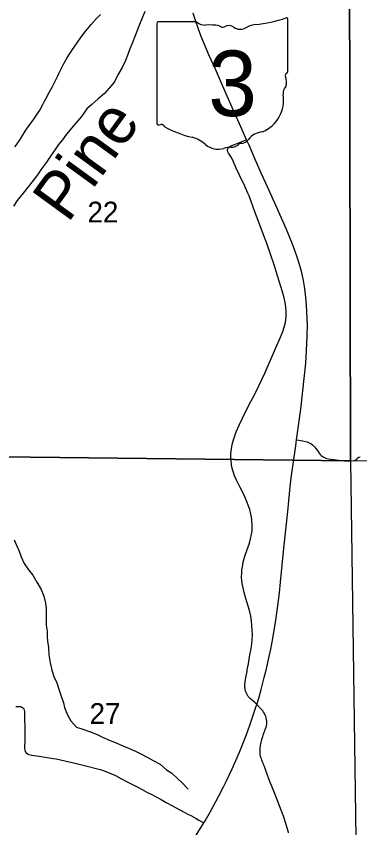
# Model space of a CAD drawing. Extents: x 1874609 to 2204689, y 815661 to 1281160.
# Drawn here: x 2031831 to 2035487, y 936005 to 944638 of the extents above; entities that cross this region are included whole.
import ezdxf

# ---------------------------------------------------------------- set-up
doc = ezdxf.new("R2010")
doc.units = 0
for name, color, linetype in [('GM_X_County_Road', 7, 'Continuous'), ('GM_X_Minor_River', 7, 'Continuous'), ('GM_X_Minor_River_Text', 7, 'Continuous'), ('GM_X_Section', 7, 'Continuous'), ('GM_X_Section_Text', 7, 'Continuous'), ('GM_X_State_Location', 7, 'Continuous'), ('GM_X_State_Route', 7, 'Continuous'), ('GM_X_State_Shield', 7, 'Continuous'), ('GM_X_Township_Road', 7, 'Continuous')]:
    doc.layers.add(name, color=color, linetype=linetype)

msp = doc.modelspace()

# ---------------------------------------------------------------- linework, layer by layer
at = {"layer": 'GM_X_County_Road'}
for points in [[(2031815.4, 943249.5), (2031831.9, 943270.1), (2031862.3, 943313.2), (2031871.1, 943326.8), (2031897.2, 943368), (2031941.5, 943436.4), (2031969.6, 943476.4), (2032017.4, 943543.1), (2032054.2, 943596.6), (2032080.3, 943638.5), (2032112.9, 943699.1), (2032131.8, 943734.1), (2032145.4, 943759.5), (2032163.2, 943792.5), (2032171.3, 943807.6), (2032184.5, 943832.1), (2032198.5, 943858), (2032215.6, 943889.8), (2032231, 943918.5), (2032253.5, 943960.3), (2032272.8, 944005.1), (2032286.6, 944034.5), (2032329.8, 944121.8), (2032360.9, 944178.9), (2032386.4, 944220.4), (2032422.7, 944274.4), (2032479.2, 944354.7), (2032526.7, 944421.4), (2032576.2, 944486.6), (2032628.2, 944549.8), (2032682.9, 944610.5), (2032729, 944656.9)], [(2034318.6, 937846.3), (2034327.2, 937894.8), (2034337.3, 937959.8), (2034342.6, 938009.1), (2034344.5, 938058.6), (2034343.3, 938108.1), (2034339.8, 938157.4), (2034334.2, 938206.5), (2034326, 938255.2), (2034315.2, 938303.5), (2034302.3, 938351.2), (2034273.8, 938445.6), (2034255.7, 938508.6), (2034244.3, 938556.2), (2034235.4, 938604.2), (2034231.5, 938636.4), (2034229.8, 938668.8), (2034230.4, 938717.7), (2034232.9, 938750.1), (2034237.4, 938782.3), (2034247.5, 938830), (2034264.8, 938892.9), (2034285.6, 938954.9), (2034312.1, 939032.7), (2034325.5, 939080.3), (2034335.7, 939128.7), (2034340, 939161.5), (2034342.1, 939194.4), (2034342.1, 939227.4), (2034338.7, 939276.7), (2034334.1, 939309.3), (2034327.3, 939341.4), (2034315.2, 939389.1), (2034300.6, 939436.3), (2034283, 939482.4), (2034256, 939542.4), (2034211.4, 939630.2), (2034174.6, 939703.1), (2034155.3, 939748), (2034139.2, 939794), (2034126.6, 939841.1), (2034120.5, 939872.9), (2034116.5, 939905), (2034114.9, 939937.5), (2034115.7, 939986.2), (2034120.2, 940034.7), (2034129, 940082.6), (2034141.5, 940130.2), (2034156.2, 940175.2), (2034171.6, 940215.7), (2034204.7, 940289), (2034275.4, 940436.9), (2034327.3, 940538.7), (2034365.6, 940611.2), (2034416.3, 940714.4), (2034478.7, 940848.2), (2034591.3, 941102.9), (2034644.1, 941223), (2034668.3, 941284.1), (2034683.6, 941331.2), (2034695.4, 941379.3), (2034700.5, 941412), (2034703.5, 941444.9), (2034704, 941494.5), (2034700.6, 941544), (2034693.4, 941593), (2034682.9, 941641.4), (2034665.6, 941704.9), (2034612.2, 941877.3), (2034573.7, 942002.9), (2034541.8, 942096.2), (2034496, 942219.2), (2034451.6, 942342.3), (2034405.2, 942465.4), (2034370, 942557.5), (2034309.6, 942727), (2034297.1, 942755.9), (2034263.8, 942830), (2034207.5, 942948.7), (2034172.3, 943023.2), (2034137.9, 943096.7), (2034123.7, 943126.4), (2034108, 943155.4), (2034090.4, 943182.3), (2034083.4, 943196.2), (2034079.3, 943211), (2034079.3, 943225.3), (2034085.1, 943238.1), (2034096.4, 943246.7), (2034110.4, 943254.6), (2034125, 943261.4), (2034201.2, 943291.7), (2034268.1, 943318.1), (2034283.1, 943324)], [(2034390.6, 937317.3), (2034373, 937333.3), (2034345.8, 937357.7), (2034321.7, 937379.1), (2034310.7, 937390.9), (2034300.7, 937403.3), (2034291.7, 937416.6), (2034283.9, 937430.5), (2034277.5, 937445.1), (2034272.4, 937460.2), (2034268.7, 937475.7), (2034266.2, 937491.6), (2034264.9, 937507.6), (2034264.5, 937523.7), (2034266.5, 937556.1), (2034273.8, 937604.4), (2034287, 937668.6), (2034289.8, 937684.6), (2034301.5, 937749.2), (2034318.6, 937846.3)], [(2034451.5, 936707.9), (2034445.3, 936723.5), (2034439.8, 936738.6), (2034435.2, 936753.8), (2034428.4, 936785), (2034426.5, 936800.8), (2034425.6, 936816.7), (2034426.7, 936848.6), (2034430.5, 936880.5), (2034436.9, 936912.1), (2034445.7, 936943.4), (2034455.1, 936975.1), (2034459.9, 936990.6), (2034469.6, 937021.4), (2034475, 937035.5), (2034480.6, 937049.2), (2034491, 937076.9), (2034494.7, 937091.5), (2034496.8, 937107), (2034497.6, 937123.1), (2034496.8, 937139.6), (2034494.6, 937156.3), (2034491, 937172.9), (2034486, 937188.9), (2034479.6, 937204.6), (2034472, 937219.5), (2034463.3, 937233.9), (2034453.5, 937247.5), (2034443, 937260.5), (2034431.7, 937272.8), (2034394.1, 937313.5), (2034390.6, 937317.3)], [(2034727.3, 935952.5), (2034726.9, 935955.5), (2034715.6, 936003.9), (2034701.5, 936051.4), (2034674.9, 936129.4), (2034634.2, 936237.1), (2034580.5, 936375.1), (2034531.4, 936497), (2034491.7, 936604.1), (2034480.2, 936634.2), (2034469, 936664.2), (2034463.2, 936679.1), (2034457.2, 936693.9), (2034451.5, 936707.9)]]:
    msp.add_lwpolyline(points, dxfattribs=at)
at = {"layer": 'GM_X_Minor_River'}
for points in [[(2033198.7, 944686.9), (2033168.8, 944610.8), (2033136.9, 944532.7), (2033106.9, 944458.6), (2033084.9, 944404.5), (2033063, 944346.4), (2033041, 944290.3), (2033019.1, 944232.2), (2032993.1, 944166.2), (2032959.2, 944094), (2032913.2, 944015.9), (2032875.3, 943939.8), (2032821.3, 943871.6), (2032769.3, 943817.5), (2032701.3, 943757.4), (2032635.4, 943697.2), (2032583.4, 943651.1), (2032525.4, 943572.9), (2032481.4, 943520.8)], [(2032481.4, 943520.8), (2032439.5, 943470.7), (2032365.5, 943382.5), (2032321.5, 943324.4), (2032281.5, 943274.3), (2032243.6, 943220.2), (2032193.6, 943148.1), (2032151.6, 943085.9), (2032099.7, 943013.8), (2032057.7, 942951.7), (2032011.7, 942889.6), (2031957.8, 942821.4), (2031905.8, 942757.3), (2031841.8, 942679.1), (2031801.9, 942619)], [(2031807.5, 939067.7), (2031831.6, 939017.7), (2031861.7, 938947.7), (2031883.8, 938885.6), (2031915.8, 938817.6), (2031962, 938747.6), (2032008, 938691.6), (2032050.2, 938617.6), (2032094.3, 938539.6), (2032124.4, 938467.6), (2032140.4, 938395.5), (2032148.5, 938339.5), (2032150.6, 938289.4), (2032150.7, 938161.3), (2032158.7, 938095.3), (2032160.8, 938041.2), (2032164.9, 937989.2), (2032172.9, 937921.1), (2032179, 937845.1), (2032191.1, 937759), (2032211.2, 937683), (2032231.3, 937614.9), (2032263.4, 937546.9), (2032283.4, 937478.9), (2032305.5, 937416.8), (2032333.6, 937332.8), (2032345.7, 937282.8), (2032375.8, 937206.7), (2032411.9, 937142.7), (2032472, 937076.8), (2032540, 937052.8), (2032610.1, 937030.9), (2032692.2, 936997), (2032748.3, 936969), (2032830.4, 936935.1), (2032894.5, 936907.2), (2032966.5, 936877.3), (2033026.6, 936851.3), (2033098.7, 936819.4), (2033162.8, 936787.4), (2033222.8, 936755.5), (2033288.9, 936721.6), (2033363, 936681.6), (2033431.1, 936621.7), (2033487.2, 936585.7), (2033547.3, 936527.8), (2033597.4, 936483.8), (2033659.5, 936415.8)]]:
    msp.add_lwpolyline(points, dxfattribs=at)
at = {"layer": 'GM_X_Section'}
for points in [[(2030148, 945312.5), (2031640.5, 945341.6), (2035376.2, 945285.5), (2035389.4, 939909.3), (2030125.1, 939970.3)], [(2035376.2, 945285.5), (2040767.1, 945252.1), (2040855.8, 939898.2), (2035389.4, 939909.3)], [(2035389.4, 939909.3), (2035462.3, 934635.3), (2030146.3, 934612.1), (2030125.1, 939970.3)]]:
    msp.add_lwpolyline(points, close=True, dxfattribs=at)
at = {"layer": 'GM_X_State_Route'}
msp.add_lwpolyline([(2033711.5, 935869.7), (2033826.6, 936057.6), (2033840, 936079.5), (2033897.2, 936178.8), (2033983.7, 936337.1), (2034036.3, 936439), (2034065.1, 936497.9), (2034128.1, 936631.2), (2034169, 936720.6), (2034207.7, 936811), (2034250.5, 936917.4), (2034291.3, 937024.6), (2034324.6, 937117.1), (2034381.5, 937288.3), (2034390.6, 937317.3), (2034411.1, 937382.1), (2034438.3, 937476.6), (2034470.8, 937603.5), (2034486, 937667.1), (2034497.5, 937714.6), (2034516.1, 937793.6), (2034540.2, 937905.4), (2034560.4, 938018.3), (2034591.8, 938212.6), (2034610.9, 938342.3), (2034632, 938504.6), (2034643.8, 938618.7), (2034678.4, 938978), (2034700.5, 939173.6), (2034722, 939369), (2034733.3, 939483.1), (2034746.4, 939630.1), (2034758, 939727.9), (2034806, 940069), (2034814.3, 940131.2), (2034857.9, 940459.1), (2034899.8, 940817.2), (2034912, 940947.6), (2034920.8, 941078.2), (2034927.6, 941241.8), (2034929.6, 941356.1), (2034928.3, 941421.3), (2034920.1, 941568.2), (2034910.1, 941682.2), (2034899.8, 941763.3), (2034888.8, 941827.6), (2034871, 941907.3), (2034849.8, 941986.3), (2034825.9, 942064.4), (2034793.8, 942157.1), (2034758.1, 942248.4), (2034707.2, 942369), (2034613.2, 942578.2), (2034534.2, 942758.4), (2034486.9, 942862.9), (2034438.7, 942967.2), (2034366.7, 943132.8), (2034309.2, 943267.1), (2034283.1, 943324), (2034234, 943431.1), (2034102, 943731.4), (2034015.3, 943926.2), (2033949.7, 944076.4), (2033881.8, 944225.7), (2033799.5, 944422.5), (2033770, 944499.1), (2033737.9, 944592.3), (2033713.8, 944670.8)], dxfattribs=at)
at = {"layer": 'GM_X_State_Shield'}
for p, q in [((2034720.7, 944050), (2034720.7, 944602.7)), ((2033328.5, 944558.3), (2033328.5, 943501.7)), ((2033749.9, 944576.5), (2033342.2, 944576.5)), ((2034720.6, 944050.1), (2034720.7, 944050))]:
    msp.add_line(p, q, dxfattribs=at)
for centre, radius, start, end in [((2034224.8, 946017.1), 1476.4, 275.84447, 288.90645), ((2034705.3, 944605), 15.5, 351.86209, 97.738), ((2033344.5, 944560.6), 16.1, 98.1301, 188.1301), ((2033847, 944699.2), 156.4, 231.61951, 271.11188), ((2033898.9, 943983.3), 561.6, 80.48669, 94.98827), ((2034026.4, 944566.1), 45.1, 219.79206, 297.10237), ((2034092.7, 944443.9), 93.8, 54.46668, 119.14113), ((2034213.8, 944611.4), 112.9, 233.85621, 294.82819), ((2034413.1, 944253.8), 297, 97.34618, 120.76885), ((2034717.1, 944009.4), 24, 107.94398, 210.33697), ((2034564.5, 943939.5), 144, 340.03296, 23.64957), ((2034704.2, 944047.8), 16.6, 289.60381, 7.73413), ((2034776.2, 943818.6), 104.8, 136.8065, 186.92959), ((2034307.5, 943748.3), 369.3, 292.30889, 8.98584), ((2033344.6, 943499.4), 16.3, 171.95839, 258.30661), ((2033347.1, 943607.5), 124.2, 267.33899, 280.60386), ((2033372.5, 943440.7), 44.8, 29.74838, 93.27175), ((2033937.8, 944390.1), 1066.1, 240.41292, 257.1985), ((2034463.2, 943205), 202.2, 94.40312, 142.57675), ((2033619.9, 943027), 333.6, 47.18416, 75.83597), ((2034207, 943399.3), 119.3, 282.87319, 323.27711), ((2033980.7, 943435.5), 211.7, 230.70037, 286.29184), ((2034103, 943070.2), 173.9, 85.69512, 111.20995), ((2034118.5, 943356.4), 112.8, 268.77702, 315.54927), ((2034220.5, 943254), 31.8, 65.75173, 132.64842)]:
    msp.add_arc(centre, radius, start, end, dxfattribs=at)
at = {"layer": 'GM_X_Township_Road'}
for points in [[(2034814.3, 940131.2), (2034837.2, 940127.4), (2034857.2, 940124.2), (2034878.3, 940121.1), (2034910.6, 940115.5), (2034926.4, 940111.2), (2034941.7, 940105.2), (2034956.2, 940097.7), (2034970, 940088.8), (2034982.9, 940078.8), (2034995.2, 940067.8), (2035006.7, 940056.2), (2035017.4, 940043.7), (2035036.4, 940017.1), (2035055.1, 939990.1), (2035065.5, 939977.3), (2035076.9, 939965.5), (2035089.5, 939955.2), (2035103.2, 939946.4), (2035117.8, 939939.5), (2035133.1, 939934.2), (2035148.8, 939930.2), (2035180.6, 939924.6), (2035292.1, 939910.8), (2035324.3, 939908.5), (2035356.8, 939908), (2035389.4, 939909.1), (2035422.2, 939913.1), (2035438.2, 939916.6), (2035451.5, 939922), (2035459.8, 939930.3), (2035467.2, 939939.1), (2035477.6, 939946.2), (2035492.8, 939950.6)], [(2031827.3, 937296.2), (2031859.7, 937295.6), (2031875.4, 937293.4), (2031889.8, 937288.8), (2031901.9, 937281), (2031910.6, 937270.2), (2031915.8, 937256.4), (2031917.8, 937240.9), (2031918.3, 937192), (2031921.8, 937045.1), (2031922.5, 936947.6), (2031920, 936849.9), (2031920.5, 936832.7), (2031925.4, 936815.7), (2031936, 936801.8), (2031950.3, 936791.9), (2031966.2, 936785.4), (2031998.4, 936777.7), (2032046.5, 936769.3), (2032095.1, 936762.7), (2032159.1, 936751.4), (2032222.8, 936742.2), (2032254.1, 936736.9), (2032348.6, 936717.8), (2032459.6, 936692.5), (2032586.7, 936661.8), (2032696.5, 936633.8), (2032726.2, 936625.1), (2032767.4, 936610), (2032826.7, 936586.3), (2032886.2, 936559.9), (2032944.5, 936530.7), (2033011.2, 936495.1), (2033074, 936461.7), (2033125.3, 936435.7), (2033171.1, 936412.5), (2033220, 936385.3), (2033273.5, 936358.7), (2033313.3, 936337.1), (2033371.7, 936305.2), (2033426.3, 936275.4), (2033492.2, 936239.5), (2033565.6, 936199.5), (2033623.4, 936168), (2033657.4, 936150.3), (2033687.2, 936135.4), (2033744.3, 936104.5), (2033775.6, 936087.2), (2033820.4, 936061.2), (2033826.6, 936057.6)]]:
    msp.add_lwpolyline(points, dxfattribs=at)

# ---------------------------------------------------------------- texts
at = {"layer": 'GM_X_Minor_River_Text'}
msp.add_text('Pine', height=500.1, rotation=53.98273, dxfattribs=at).set_placement((2032379.1, 942427.9))
at = {"layer": 'GM_X_Section_Text'}
for s, p in [('22', (2032588.9, 942444.3)), ('27', (2032610.9, 937109.8))]:
    msp.add_text(s, height=221, rotation=0.00001, dxfattribs=at).set_placement(p)
at = {"layer": 'GM_X_State_Location'}
for s in ['s', 'r']:
    msp.add_text(s, height=1, dxfattribs=at).set_placement((2034008.9, 943959.8))
msp.add_text('3', height=1, rotation=0.00001, dxfattribs=at).set_placement((2033858.3, 943887))
at = {"layer": 'GM_X_State_Shield'}
msp.add_text('3', height=696.1, dxfattribs=at).set_placement((2033874.5, 943576.2))

doc.saveas('drawing.dxf')
